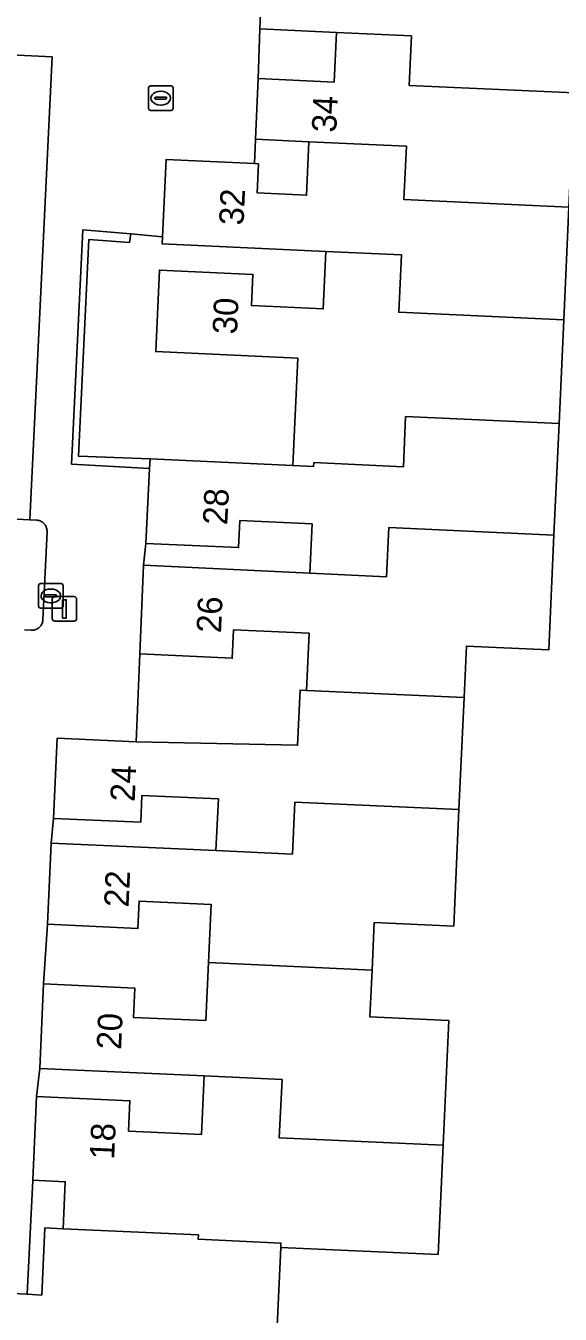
# Model space of a CAD drawing. Extents: x 162989 to 165008, y 383432 to 384338.
# Drawn here: x 164536.3 to 164558.1, y 383787.4 to 383840 of the extents above; entities that cross this region are included whole.
import ezdxf

# ---------------------------------------------------------------- set-up
doc = ezdxf.new("R2010")
doc.units = 0
for name, color, linetype in [('IMGEO_Erf', 7, 'Continuous'), ('IMGEO_Kolk', 7, 'Continuous'), ('IMGEO_Lichtmast', 7, 'Continuous'), ('IMGEO_Muur', 7, 'Continuous'), ('IMGEO_Pand', 7, 'Continuous'), ('IMGEO_Pand_nummerreeks', 7, 'Continuous'), ('IMGEO_Parkeervlak_open', 7, 'Continuous'), ('IMGEO_Verkeerseiland_open', 7, 'Continuous'), ('IMGEO_Voetpad_open', 7, 'Continuous')]:
    doc.layers.add(name, color=color, linetype=linetype)

msp = doc.modelspace()

# ---------------------------------------------------------------- linework, layer by layer
at = {"layer": 'IMGEO_Erf'}
msp.add_lwpolyline([(164559.073, 383845.079), (164558.716, 383837.266), (164558.502, 383832.608), (164558.292, 383828.002), (164558.098, 383823.772), (164557.89, 383819.228), (164557.676, 383814.541), (164554.317, 383814.695), (164554.221, 383812.597), (164554.012, 383808.024), (164553.795, 383803.274), (164550.551, 383803.422), (164550.462, 383801.482), (164550.374, 383799.567), (164553.596, 383799.42), (164553.364, 383794.332), (164553.16, 383789.873), (164546.734, 383790.167), (164546.521, 383785.516)], dxfattribs=at)
for points in [[(164545.817, 383837.85), (164548.911, 383837.709), (164549.004, 383839.73), (164545.876, 383839.874)], [(164547.887, 383835.272), (164545.704, 383835.372), (164545.664, 383834.379), (164545.825, 383834.372), (164545.771, 383833.184), (164547.787, 383833.092)], [(164540.607, 383831.513), (164540.552, 383831.157), (164538.893, 383831.279), (164538.476, 383822.442), (164541.396, 383822.332), (164547.227, 383822.064), (164547.427, 383826.448), (164541.629, 383826.713), (164541.781, 383830.036), (164545.598, 383829.861), (164545.54, 383828.588), (164548.469, 383828.454), (164548.576, 383830.798), (164541.896, 383831.104), (164541.909, 383831.394)], [(164541.132, 383817.996), (164547.923, 383817.677), (164548.015, 383819.679), (164545.063, 383819.814), (164545.013, 383818.718), (164541.227, 383818.876)], [(164540.829, 383810.797), (164547.422, 383810.651), (164547.525, 383812.902), (164547.781, 383812.89), (164547.888, 383815.22), (164544.805, 383815.361), (164544.752, 383814.203), (164540.975, 383814.376)], [(164537.354, 383806.661), (164544.089, 383806.353), (164544.186, 383808.464), (164541.066, 383808.607), (164541.016, 383807.507), (164537.454, 383807.67)], [(164537.052, 383800.912), (164540.769, 383800.742), (164540.714, 383799.551), (164543.673, 383799.416), (164543.781, 383801.785), (164543.89, 383804.157), (164540.951, 383804.291), (164540.9, 383803.181), (164537.203, 383803.35)], [(164536.764, 383796.325), (164540.576, 383796.15), (164540.52, 383794.914), (164543.497, 383794.778), (164543.606, 383797.163), (164536.895, 383797.47)], [(164537.845, 383790.93), (164537.933, 383792.846), (164536.608, 383792.907), (164536.375, 383788.252), (164536.971, 383788.224), (164537.096, 383790.964)]]:
    msp.add_lwpolyline(points, close=True, dxfattribs=at)
at = {"layer": 'IMGEO_Kolk'}
for p, q in [((164541.334, 383836.624), (164541.334, 383837.476)), ((164541.409, 383837.55), (164542.261, 383837.55)), ((164541.822, 383837.33), (164541.847, 383837.33)), ((164542.335, 383837.476), (164542.335, 383836.624)), ((164541.593, 383837.044), (164541.593, 383837.056)), ((164542.031, 383837.007), (164541.633, 383837.007)), ((164541.636, 383837.093), (164542.034, 383837.093)), ((164541.845, 383836.77), (164541.82, 383836.77)), ((164542.077, 383837.056), (164542.077, 383837.044)), ((164542.261, 383836.55), (164541.409, 383836.55)), ((164536.844, 383816.319), (164536.844, 383817.171)), ((164536.919, 383817.245), (164537.771, 383817.245)), ((164537.845, 383817.171), (164537.845, 383816.319)), ((164537.103, 383816.739), (164537.103, 383816.751)), ((164537.541, 383816.702), (164537.143, 383816.702)), ((164537.146, 383816.788), (164537.544, 383816.788)), ((164537.332, 383817.025), (164537.357, 383817.025)), ((164537.587, 383816.751), (164537.587, 383816.739)), ((164537.771, 383816.245), (164536.919, 383816.245)), ((164537.355, 383816.465), (164537.33, 383816.465))]:
    msp.add_line(p, q, dxfattribs=at)
for points in [[(164541.334, 383836.624), (164541.334, 383837.476)], [(164541.409, 383837.55), (164542.261, 383837.55)], [(164542.335, 383837.476), (164542.335, 383836.624)], [(164542.261, 383836.55), (164541.409, 383836.55)], [(164536.844, 383816.319), (164536.844, 383817.171)], [(164536.919, 383817.245), (164537.771, 383817.245)], [(164537.845, 383817.171), (164537.845, 383816.319)], [(164537.771, 383816.245), (164536.919, 383816.245)]]:
    msp.add_lwpolyline(points, dxfattribs=at)
for centre, radius, start, end in [((164541.411, 383837.474), 0.0765, 91.552, 178.448), ((164541.411, 383837.474), 0.0765, 91.552, 178.448), ((164542.259, 383837.474), 0.0765, 1.552, 88.448), ((164542.259, 383837.474), 0.0765, 1.552, 88.448), ((164541.411, 383836.626), 0.0765, 181.552, 268.448), ((164541.411, 383836.626), 0.0765, 181.552, 268.448), ((164541.633, 383837.053), 0.0403, 85.8775, 175.7526), ((164541.63, 383837.043), 0.0366, 178.938, 274.7102), ((164542.034, 383837.05), 0.043, 264.8664, 352.4533), ((164542.038, 383837.055), 0.0386, 1.7309, 96.639), ((164542.259, 383836.626), 0.0765, 271.552, 358.448), ((164542.259, 383836.626), 0.0765, 271.552, 358.448), ((164536.921, 383817.169), 0.0765, 91.552, 178.448), ((164536.921, 383817.169), 0.0765, 91.552, 178.448), ((164537.769, 383817.169), 0.0765, 1.552, 88.448), ((164537.769, 383817.169), 0.0765, 1.552, 88.448), ((164537.143, 383816.748), 0.0403, 85.8775, 175.7526), ((164537.14, 383816.738), 0.0366, 178.938, 274.7102), ((164537.544, 383816.745), 0.043, 264.8664, 352.4533), ((164537.548, 383816.75), 0.0386, 1.7309, 96.639), ((164536.921, 383816.321), 0.0765, 181.552, 268.448), ((164536.921, 383816.321), 0.0765, 181.552, 268.448), ((164537.769, 383816.321), 0.0765, 271.552, 358.448), ((164537.769, 383816.321), 0.0765, 271.552, 358.448)]:
    msp.add_arc(centre, radius, start, end, dxfattribs=at)
for centre, major_axis, ratio, start_param, end_param in [((164541.821, 383837.05), (-0.387, 0.002), 0.722429, 4.712389, 7.853982), ((164541.846, 383837.05), (-0.39, 0.002), 0.717154, 1.570796, 4.712389), ((164537.331, 383816.745), (-0.387, 0.002), 0.722429, 4.712389, 7.853982), ((164537.356, 383816.745), (-0.39, 0.002), 0.717154, 1.570796, 4.712389)]:
    msp.add_ellipse(centre, major_axis=major_axis, ratio=ratio, start_param=start_param, end_param=end_param, dxfattribs=at)
at = {"layer": 'IMGEO_Lichtmast'}
for p, q in [((164537.506, 383816.715), (164538.296, 383816.715)), ((164538.296, 383816.715), (164537.506, 383816.715)), ((164537.406, 383815.815), (164537.406, 383816.615)), ((164537.406, 383816.615), (164537.406, 383815.815)), ((164538.396, 383816.615), (164538.396, 383815.815)), ((164538.396, 383815.815), (164538.396, 383816.615)), ((164538.296, 383815.715), (164537.506, 383815.715)), ((164537.506, 383815.715), (164538.296, 383815.715))]:
    msp.add_line(p, q, dxfattribs=at)
msp.add_lwpolyline([(164537.826, 383816.59), (164537.976, 383816.59), (164537.976, 383815.84), (164537.826, 383815.84), (164537.826, 383816.59)], dxfattribs=at)
for centre, start, end in [((164537.506, 383816.615), 90, 180), ((164537.506, 383816.615), 90, 180), ((164538.296, 383816.615), 0, 90), ((164538.296, 383816.615), 360, 90), ((164537.506, 383815.815), 180, 270), ((164537.506, 383815.815), 180, 270), ((164538.296, 383815.815), 270, 0), ((164538.296, 383815.815), 270, 0)]:
    msp.add_arc(centre, 0.1, start, end, dxfattribs=at)
at = {"layer": 'IMGEO_Muur'}
msp.add_lwpolyline([(164538.648, 383831.672), (164538.194, 383822.119), (164541.377, 383821.938), (164541.396, 383822.332), (164538.476, 383822.442), (164538.893, 383831.279), (164540.552, 383831.157), (164540.607, 383831.513)], close=True, dxfattribs=at)
at = {"layer": 'IMGEO_Pand'}
for points in [[(164558.716, 383837.266), (164559.073, 383845.079), (164552.59, 383845.375), (164552.544, 383844.376), (164549.277, 383844.525), (164549.168, 383842.15), (164545.987, 383842.296), (164545.876, 383839.874), (164549.004, 383839.73), (164552.069, 383839.588), (164551.977, 383837.571)], [(164558.716, 383837.266), (164551.977, 383837.571), (164552.069, 383839.588), (164549.004, 383839.73), (164548.911, 383837.709), (164545.817, 383837.85), (164545.704, 383835.372), (164547.887, 383835.272), (164551.863, 383835.096), (164551.763, 383832.913), (164558.502, 383832.608)], [(164558.502, 383832.608), (164551.763, 383832.913), (164551.863, 383835.096), (164547.887, 383835.272), (164547.787, 383833.092), (164545.771, 383833.184), (164545.825, 383834.372), (164545.664, 383834.379), (164542.053, 383834.545), (164541.909, 383831.394), (164541.896, 383831.104), (164548.576, 383830.798), (164551.66, 383830.659), (164551.552, 383828.313), (164558.292, 383828.002)], [(164548.576, 383830.798), (164548.469, 383828.454), (164545.54, 383828.588), (164545.598, 383829.861), (164541.781, 383830.036), (164541.629, 383826.713), (164547.427, 383826.448), (164547.227, 383822.064), (164548.075, 383822.025), (164548.085, 383822.18), (164551.74, 383822.015), (164551.833, 383824.058), (164558.098, 383823.772), (164558.292, 383828.002), (164551.552, 383828.313), (164551.66, 383830.659)], [(164557.89, 383819.228), (164558.098, 383823.772), (164551.833, 383824.058), (164551.74, 383822.015), (164548.085, 383822.18), (164548.075, 383822.025), (164547.227, 383822.064), (164541.396, 383822.332), (164541.377, 383821.938), (164541.227, 383818.876), (164545.013, 383818.718), (164545.063, 383819.814), (164548.015, 383819.679), (164547.923, 383817.677), (164551.058, 383817.527), (164551.15, 383819.536)], [(164547.923, 383817.677), (164541.132, 383817.996), (164540.975, 383814.376), (164544.752, 383814.203), (164544.805, 383815.361), (164547.888, 383815.22), (164547.781, 383812.89), (164554.221, 383812.597), (164554.317, 383814.695), (164557.676, 383814.541), (164557.89, 383819.228), (164551.15, 383819.536), (164551.058, 383817.527)], [(164554.012, 383808.024), (164554.221, 383812.597), (164547.781, 383812.89), (164547.525, 383812.902), (164547.422, 383810.651), (164540.829, 383810.797), (164537.604, 383810.945), (164537.454, 383807.67), (164541.016, 383807.507), (164541.066, 383808.607), (164544.186, 383808.464), (164544.089, 383806.353), (164547.214, 383806.214), (164547.312, 383808.325)], [(164543.781, 383801.785), (164550.462, 383801.482), (164550.551, 383803.422), (164553.795, 383803.274), (164554.012, 383808.024), (164547.312, 383808.325), (164547.214, 383806.214), (164544.089, 383806.353), (164537.354, 383806.661), (164537.203, 383803.35), (164540.9, 383803.181), (164540.951, 383804.291), (164543.89, 383804.157)], [(164543.781, 383801.785), (164543.673, 383799.416), (164540.714, 383799.551), (164540.769, 383800.742), (164537.052, 383800.912), (164536.895, 383797.47), (164543.606, 383797.163), (164546.786, 383797.02), (164546.675, 383794.636), (164553.364, 383794.332), (164553.596, 383799.42), (164550.374, 383799.567), (164550.462, 383801.482)], [(164537.845, 383790.93), (164543.371, 383790.677), (164543.362, 383790.496), (164546.743, 383790.343), (164546.734, 383790.167), (164553.16, 383789.873), (164553.364, 383794.332), (164546.675, 383794.636), (164546.786, 383797.02), (164543.606, 383797.163), (164543.497, 383794.778), (164540.52, 383794.914), (164540.576, 383796.15), (164536.764, 383796.325), (164536.608, 383792.907), (164537.933, 383792.846)], [(164536.696, 383784.114), (164539.716, 383783.976), (164539.799, 383785.822), (164546.521, 383785.516), (164546.734, 383790.167), (164546.743, 383790.343), (164543.362, 383790.496), (164543.371, 383790.677), (164537.845, 383790.93), (164537.096, 383790.964), (164536.971, 383788.224), (164536.375, 383788.252), (164529.939, 383788.549), (164529.782, 383785.201), (164533, 383785.057), (164533.049, 383786.13), (164536.781, 383785.96)]]:
    msp.add_lwpolyline(points, close=True, dxfattribs=at)
at = {"layer": 'IMGEO_Parkeervlak_open'}
for points in [[(164537.396, 383838.732), (164533.149, 383838.936), (164532.825, 383832.231), (164532.713, 383829.894), (164532.257, 383820.452), (164532.238, 383820.051), (164532.221, 383819.702)], [(164532.651, 383820.031), (164532.676, 383820.03), (164536.214, 383819.867), (164536.482, 383819.852), (164536.484, 383819.852), (164537.396, 383838.732)]]:
    msp.add_lwpolyline(points, dxfattribs=at)
at = {"layer": 'IMGEO_Verkeerseiland_open'}
for points in [[(164536.484, 383819.852), (164536.482, 383819.852), (164536.214, 383819.867), (164532.676, 383820.03), (164532.651, 383820.031)], [(164536.266, 383815.359), (164536.54, 383815.347), (164536.579, 383815.345), (164536.618, 383815.348), (164536.657, 383815.353), (164536.696, 383815.362), (164536.733, 383815.375), (164536.769, 383815.39), (164536.804, 383815.409), (164536.837, 383815.43), (164536.868, 383815.455), (164536.896, 383815.482), (164536.923, 383815.511), (164536.946, 383815.543), (164536.967, 383815.576), (164536.984, 383815.611), (164536.999, 383815.648), (164537.01, 383815.686), (164537.018, 383815.724), (164537.023, 383815.763), (164537.189, 383819.36), (164537.189, 383819.4), (164537.186, 383819.439), (164537.18, 383819.479), (164537.17, 383819.517), (164537.157, 383819.555), (164537.141, 383819.591), (164537.121, 383819.626), (164537.099, 383819.658), (164537.073, 383819.689), (164537.045, 383819.717), (164537.015, 383819.743), (164536.983, 383819.766), (164536.948, 383819.786), (164536.912, 383819.803), (164536.875, 383819.817), (164536.836, 383819.827), (164536.797, 383819.834), (164536.758, 383819.838), (164536.484, 383819.852)]]:
    msp.add_lwpolyline(points, dxfattribs=at)
at = {"layer": 'IMGEO_Voetpad_open'}
for points in [[(164529.939, 383788.549), (164536.375, 383788.252), (164536.608, 383792.907), (164536.764, 383796.325), (164536.895, 383797.47), (164537.052, 383800.912), (164537.203, 383803.35), (164537.354, 383806.661), (164537.454, 383807.67), (164537.604, 383810.945), (164540.829, 383810.797), (164540.975, 383814.376), (164541.132, 383817.996), (164541.227, 383818.876), (164541.377, 383821.938), (164538.194, 383822.119), (164538.648, 383831.672), (164540.607, 383831.513), (164541.909, 383831.394), (164542.053, 383834.545), (164545.664, 383834.379), (164545.704, 383835.372), (164545.817, 383837.85), (164545.876, 383839.874), (164545.987, 383842.296)], [(164533.149, 383838.936), (164537.396, 383838.732), (164536.484, 383819.852), (164536.758, 383819.838), (164536.797, 383819.834), (164536.836, 383819.827), (164536.875, 383819.817), (164536.912, 383819.803), (164536.948, 383819.786), (164536.983, 383819.766), (164537.015, 383819.743), (164537.045, 383819.717), (164537.073, 383819.689), (164537.099, 383819.658), (164537.121, 383819.626), (164537.141, 383819.591), (164537.157, 383819.555), (164537.17, 383819.517), (164537.18, 383819.479), (164537.186, 383819.439), (164537.189, 383819.4), (164537.189, 383819.36), (164537.023, 383815.763), (164537.018, 383815.724), (164537.01, 383815.686), (164536.999, 383815.648), (164536.984, 383815.611), (164536.967, 383815.576), (164536.946, 383815.543), (164536.923, 383815.511), (164536.896, 383815.482), (164536.868, 383815.455), (164536.837, 383815.43), (164536.804, 383815.409), (164536.769, 383815.39), (164536.733, 383815.375), (164536.696, 383815.362), (164536.657, 383815.353), (164536.618, 383815.348), (164536.579, 383815.345), (164536.54, 383815.347), (164536.266, 383815.359)]]:
    msp.add_lwpolyline(points, dxfattribs=at)

# ---------------------------------------------------------------- texts
at = {"layer": 'IMGEO_Pand_nummerreeks'}
for s, rotation, p in [('34', 87.3875, (164548.998, 383835.636)), ('32', 87.3875, (164545.212, 383831.846)), ('30', 87.381, (164544.944, 383827.402)), ('28', 87.2004, (164544.548, 383819.621)), ('26', 87.5166, (164544.294, 383815.218)), ('24', 87.3776, (164540.768, 383808.332)), ('22', 87.3888, (164540.517, 383804.027)), ('20', 87.3884, (164540.212, 383798.219)), ('18', 87.3868, (164539.929, 383793.735))]:
    msp.add_text(s, height=1, rotation=rotation, dxfattribs=at).set_placement(p)

doc.saveas('drawing.dxf')
